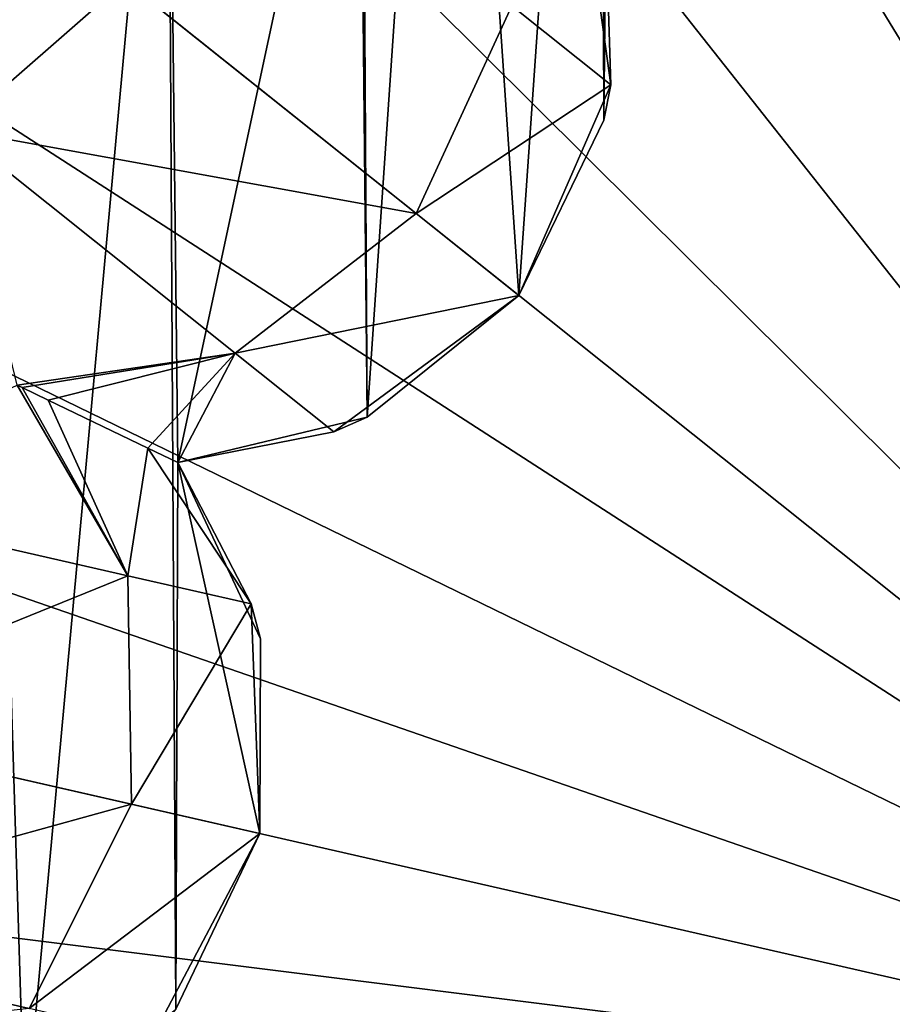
# Model space of a CAD drawing. Header units: millimetres. Extents: x 3 to 496, y 3 to 509.
# Tile 285 of 445: x 242.37 to 246.3, y 256.18 to 260.62. Entities that reach past the tile are written whole.
import ezdxf

# ---------------------------------------------------------------- set-up
doc = ezdxf.new("R2010")
doc.units = ezdxf.units.MM
doc.header["$LTSCALE"] = 25.4
doc.layers.get('0').update_dxf_attribs({"true_color": 0xff5454})

# ---------------------------------------------------------------- blocks, each defined once
blk = doc.blocks.new('FORM-M-9673.STL#1')
at = {"color": 0}
mesh = blk.add_polyface(dxfattribs=at)
corners = [(249.3426, 255.6085, 2.1311), (246.4547, 284.3975, 4.5431), (243.0803, 283.5795, 4.5183)]
mesh.append_faces([[corners[k] for k in face] for face in [(0, 1, 2)]], dxfattribs={"color": 0})
mesh = blk.add_polyface(dxfattribs=at)
corners = [(249.3426, 255.6085, 2.1311), (243.0803, 283.5795, 4.5183), (239.715, 282.8254, 4.4765)]
mesh.append_faces([[corners[k] for k in face] for face in [(0, 1, 2)]], dxfattribs={"color": 0})
mesh = blk.add_polyface(dxfattribs=at)
corners = [(249.3426, 255.6085, 2.1311), (239.715, 282.8254, 4.4765), (236.9986, 281.241, 4.4014)]
mesh.append_faces([[corners[k] for k in face] for face in [(0, 1, 2)]], dxfattribs={"color": 0})
mesh = blk.add_polyface(dxfattribs=at)
corners = [(249.3426, 255.6085, 2.1311), (236.9986, 281.241, 4.4014), (234.2496, 280.2934, 4.5431)]
mesh.append_faces([[corners[k] for k in face] for face in [(0, 1, 2)]], dxfattribs={"color": 0})
mesh = blk.add_polyface(dxfattribs=at)
corners = [(249.3426, 255.6085, 2.1311), (234.2496, 280.2934, 4.5431), (231.5643, 278.0924, 4.5183)]
mesh.append_faces([[corners[k] for k in face] for face in [(0, 1, 2)]], dxfattribs={"color": 0})
mesh = blk.add_polyface(dxfattribs=at)
corners = [(249.3426, 255.6085, 2.1311), (231.5643, 278.0924, 4.5183), (228.8594, 275.9528, 4.4765)]
mesh.append_faces([[corners[k] for k in face] for face in [(0, 1, 2)]], dxfattribs={"color": 0})
mesh = blk.add_polyface(dxfattribs=at)
corners = [(249.3426, 255.6085, 2.1311), (228.8594, 275.9528, 4.4765), (225.953, 274.261, 4.605)]
mesh.append_faces([[corners[k] for k in face] for face in [(0, 1, 2)]], dxfattribs={"color": 0})
mesh = blk.add_polyface(dxfattribs=at)
corners = [(249.3426, 255.6085, 2.1311), (225.953, 274.261, 4.605), (225.0339, 271.3002, 4.5431)]
mesh.append_faces([[corners[k] for k in face] for face in [(0, 1, 2)]], dxfattribs={"color": 0})
mesh = blk.add_polyface(dxfattribs=at)
corners = [(249.3426, 255.6085, 2.1311), (225.0339, 271.3002, 4.5431), (223.5694, 268.1521, 4.5183)]
mesh.append_faces([[corners[k] for k in face] for face in [(0, 1, 2)]], dxfattribs={"color": 0})
mesh = blk.add_polyface(dxfattribs=at)
corners = [(249.3426, 255.6085, 2.1311), (223.5694, 268.1521, 4.5183), (222.0608, 265.0508, 4.4765)]
mesh.append_faces([[corners[k] for k in face] for face in [(0, 1, 2)]], dxfattribs={"color": 0})
mesh = blk.add_polyface(dxfattribs=at)
corners = [(243.4488, 256.9537, 20.7302), (243.0791, 258.6248, 20.7302), (243.0709, 256.1621, 20.7302), (243.4517, 257.8308, 20.7302), (255.2364, 256.9537, 20.7302), (255.6061, 258.6248, 20.7302), (255.2334, 257.8308, 20.7302), (255.6143, 256.1621, 20.7302), (241.4724, 259.3986, 20.7302), (241.1046, 261.0783, 20.7302), (241.0988, 260.1969, 20.7302), (241.4888, 261.8716, 20.7302), (241.4888, 249.3453, 20.7302), (242.1768, 248.7942, 20.7302), (242.1768, 262.4227, 20.7302), (242.3906, 255.6085, 20.7302), (243.0348, 248.5924, 20.7302), (243.0709, 255.0548, 20.7302), (243.0791, 252.5921, 20.7302), (243.8963, 248.779, 20.7302), (243.9322, 252.3884, 20.7302), (243.906, 247.8976, 20.7302), (244.2937, 247.106, 20.7302), (244.6162, 251.8393, 20.7302), (244.9841, 246.5579, 20.7302), (244.9994, 251.0503, 20.7302), (245.0081, 250.1732, 20.7302), (245.843, 246.3599, 20.7302), (245.8651, 250.3598, 20.7302), (246.7036, 246.5503, 20.7302), (246.7196, 250.1618, 20.7302), (247.3988, 247.0922, 20.7302), (247.4072, 249.6172, 20.7302), (247.79, 246.3024, 20.7302), (247.7956, 248.8308, 20.7302), (248.4828, 245.7574, 20.7302), (248.4868, 249.3708, 20.7302), (249.3426, 245.5631, 20.7302), (249.3426, 249.5631, 20.7302), (250.2024, 245.7574, 20.7302), (250.1984, 249.3708, 20.7302), (250.8896, 248.8308, 20.7302), (250.8952, 246.3024, 20.7302), (251.278, 249.6172, 20.7302), (251.2864, 247.0922, 20.7302), (251.9656, 250.1618, 20.7302), (251.9816, 246.5503, 20.7302), (252.8201, 250.3598, 20.7302), (252.8422, 246.3599, 20.7302), (253.6771, 250.1732, 20.7302), (253.7011, 246.5579, 20.7302), (253.6858, 251.0503, 20.7302), (254.069, 251.8393, 20.7302), (254.3914, 247.106, 20.7302), (254.753, 252.3884, 20.7302), (254.7792, 247.8976, 20.7302), (254.7889, 248.779, 20.7302), (255.6061, 252.5921, 20.7302), (255.6504, 248.5924, 20.7302), (255.6143, 255.0548, 20.7302), (256.2946, 255.6085, 20.7302), (256.5084, 248.7942, 20.7302), (255.2364, 254.2633, 20.7302), (255.2334, 253.3861, 20.7302), (243.4488, 254.2633, 20.7302), (243.4517, 253.3861, 20.7302), (239.5491, 253.3732, 20.7302), (239.9243, 255.0513, 20.7302), (239.5472, 254.2546, 20.7302), (239.9298, 252.5782, 20.7302), (240.6073, 255.6085, 20.7302), (240.6153, 252.024, 20.7302), (241.1046, 250.1386, 20.7302), (241.4724, 251.8184, 20.7302), (241.0988, 251.0201, 20.7302), (239.9243, 256.1656, 20.7302), (239.5491, 257.8438, 20.7302), (239.5472, 256.9623, 20.7302), (239.9298, 258.6388, 20.7302), (240.6153, 259.1929, 20.7302), (243.0348, 262.6246, 20.7302), (243.8963, 262.438, 20.7302), (243.9322, 258.8285, 20.7302), (243.906, 263.3193, 20.7302), (244.2937, 264.111, 20.7302), (244.6162, 259.3777, 20.7302), (244.9841, 264.659, 20.7302), (244.9994, 260.1667, 20.7302), (245.0081, 261.0438, 20.7302), (245.843, 264.8571, 20.7302), (245.8651, 260.8571, 20.7302), (246.7036, 264.6666, 20.7302), (246.7196, 261.0551, 20.7302), (247.3988, 264.1247, 20.7302), (247.4072, 261.5997, 20.7302), (247.79, 264.9146, 20.7302), (247.7956, 262.3862, 20.7302), (248.4828, 265.4596, 20.7302), (248.4868, 261.8461, 20.7302), (249.3426, 265.6538, 20.7302), (249.3426, 261.6538, 20.7302), (250.1984, 261.8461, 20.7302), (250.2024, 265.4596, 20.7302), (250.8896, 262.3862, 20.7302), (250.8952, 264.9146, 20.7302), (251.278, 261.5997, 20.7302), (251.2864, 264.1247, 20.7302), (251.9656, 261.0551, 20.7302), (251.9816, 264.6666, 20.7302), (252.8201, 260.8571, 20.7302), (252.8422, 264.8571, 20.7302), (253.6771, 261.0438, 20.7302), (253.7011, 264.659, 20.7302), (253.6858, 260.1667, 20.7302), (254.069, 259.3777, 20.7302), (254.3914, 264.111, 20.7302), (254.753, 258.8285, 20.7302), (254.7792, 263.3193, 20.7302), (254.7889, 262.438, 20.7302), (255.6504, 262.6246, 20.7302), (256.5084, 262.4227, 20.7302), (257.1964, 249.3453, 20.7302), (257.1964, 261.8716, 20.7302), (257.2128, 251.8184, 20.7302), (257.5805, 250.1386, 20.7302), (257.5864, 251.0201, 20.7302), (258.0699, 252.024, 20.7302), (257.2128, 259.3986, 20.7302), (258.0699, 259.1929, 20.7302), (258.0778, 255.6085, 20.7302), (258.7554, 252.5782, 20.7302), (258.7609, 255.0513, 20.7302), (259.1361, 253.3732, 20.7302), (259.138, 254.2546, 20.7302), (258.7554, 258.6388, 20.7302), (258.7609, 256.1656, 20.7302), (259.1361, 257.8438, 20.7302), (259.138, 256.9623, 20.7302), (257.5805, 261.0783, 20.7302), (257.5864, 260.1969, 20.7302)]
mesh.append_faces([[corners[k] for k in face] for face in [(1, 0, 3), (4, 5, 6), (8, 9, 10), (57, 62, 63), (64, 18, 65), (66, 67, 68), (72, 73, 74), (75, 76, 77), (123, 124, 125), (131, 132, 133), (136, 135, 137), (138, 127, 139)]], dxfattribs={"vtx0": -1, "color": 0})
mesh.append_faces([[corners[k] for k in face] for face in [(0, 1, 2), (9, 8, 11), (11, 13, 14), (15, 16, 17), (18, 19, 20), (20, 22, 23), (23, 24, 25), (25, 24, 26), (26, 27, 28), (28, 29, 30), (30, 31, 32), (32, 33, 34), (34, 35, 36), (36, 37, 38), (38, 39, 40), (40, 39, 41), (41, 42, 43), (43, 44, 45), (45, 46, 47), (47, 48, 49), (49, 50, 51), (51, 50, 52), (52, 53, 54), (54, 56, 57), (59, 58, 60), (62, 57, 59), (67, 69, 70), (76, 75, 78), (78, 70, 79), (79, 73, 8), (80, 1, 81), (81, 82, 83), (83, 82, 84), (84, 85, 86), (86, 88, 89), (89, 90, 91), (91, 92, 93), (93, 94, 95), (95, 96, 97), (97, 98, 99), (99, 101, 102), (102, 103, 104), (104, 105, 106), (106, 107, 108), (108, 109, 110), (110, 111, 112), (112, 114, 115), (115, 116, 117), (117, 116, 118), (118, 5, 119), (119, 60, 120), (120, 121, 122), (126, 127, 123), (127, 126, 128), (129, 130, 131), (134, 135, 136), (122, 127, 138)]], dxfattribs={"vtx0": -1, "vtx1": -1, "color": 0})
mesh.append_faces([[corners[k] for k in face] for face in [(11, 8, 12), (14, 13, 15), (17, 16, 18), (57, 58, 59), (73, 12, 8), (79, 70, 71), (80, 2, 1), (119, 5, 7), (120, 60, 61), (122, 121, 123), (128, 126, 129), (127, 122, 123)]], dxfattribs={"vtx0": -1, "vtx1": -1, "vtx2": -1, "color": 0})
mesh.append_faces([[corners[k] for k in face] for face in [(5, 4, 7), (11, 12, 13), (15, 13, 16), (18, 16, 19), (20, 19, 21), (20, 21, 22), (23, 22, 24), (26, 24, 27), (28, 27, 29), (30, 29, 31), (32, 31, 33), (34, 33, 35), (36, 35, 37), (38, 37, 39), (41, 39, 42), (43, 42, 44), (45, 44, 46), (47, 46, 48), (49, 48, 50), (52, 50, 53), (54, 53, 55), (54, 55, 56), (57, 56, 58), (60, 58, 61), (18, 64, 17), (67, 66, 69), (70, 69, 71), (73, 72, 12), (78, 75, 70), (79, 71, 73), (15, 80, 14), (80, 15, 2), (81, 1, 82), (84, 82, 85), (86, 85, 87), (86, 87, 88), (89, 88, 90), (91, 90, 92), (93, 92, 94), (95, 94, 96), (97, 96, 98), (99, 98, 100), (99, 100, 101), (102, 101, 103), (104, 103, 105), (106, 105, 107), (108, 107, 109), (110, 109, 111), (112, 111, 113), (112, 113, 114), (115, 114, 116), (118, 116, 5), (119, 7, 60), (120, 61, 121), (123, 121, 124), (129, 126, 130), (131, 130, 132), (129, 134, 128), (134, 129, 135)]], dxfattribs={"vtx0": -1, "vtx2": -1, "color": 0})
mesh = blk.add_polyface(dxfattribs=at)
corners = [(249.3426, 255.6085, 2.1311), (222.0608, 265.0508, 4.4765), (220.1763, 262.2655, 4.605)]
mesh.append_faces([[corners[k] for k in face] for face in [(0, 1, 2)]], dxfattribs={"color": 0})
mesh = blk.add_polyface(dxfattribs=at)
corners = [(240.9049, 262.3373, 4.1028), (242.0769, 260.1236, 5.7682), (240.214, 261.6093, 4.3565), (242.842, 260.7925, 5.5708)]
mesh.append_faces([[corners[k] for k in face] for face in [(0, 1, 2), (1, 0, 3)]], dxfattribs={"vtx0": -1, "color": 0})
mesh = blk.add_polyface(dxfattribs=at)
corners = [(249.3426, 255.6085, 2.1311), (220.1763, 262.2655, 4.605), (220.6328, 259.1991, 4.5431)]
mesh.append_faces([[corners[k] for k in face] for face in [(0, 1, 2)]], dxfattribs={"color": 0})
mesh = blk.add_polyface(dxfattribs=at)
corners = [(242.842, 260.7925, 5.5708), (244.5847, 260.6818, 8.0199), (244.153, 259.747, 7.912), (243.3239, 261.6873, 5.7682)]
mesh.append_faces([[corners[k] for k in face] for face in [(0, 1, 2), (1, 0, 3)]], dxfattribs={"vtx0": -1, "color": 0})
mesh = blk.add_polyface(dxfattribs=at)
corners = [(244.9153, 261.1601, 9.5992), (245.0302, 260.3266, 10.7302), (244.5847, 260.6818, 8.0199)]
mesh.append_faces([[corners[k] for k in face] for face in [(0, 1, 2)]], dxfattribs={"color": 0})
mesh = blk.add_polyface(dxfattribs=at)
corners = [(244.9153, 261.1601, 9.5992), (245.0081, 261.0438, 10.7302), (245.0302, 260.3266, 10.7302)]
mesh.append_faces([[corners[k] for k in face] for face in [(0, 1, 2)]], dxfattribs={"color": 0})
mesh = blk.add_polyface(dxfattribs=at)
corners = [(245.0081, 261.0438, 20.7302), (244.9994, 260.1667, 20.7302), (245.0081, 261.0438, 10.7302)]
mesh.append_faces([[corners[k] for k in face] for face in [(0, 1, 2)]], dxfattribs={"color": 0})
mesh = blk.add_polyface(dxfattribs=at)
corners = [(245.0081, 261.0438, 10.7302), (244.9994, 260.1667, 20.7302), (245.0302, 260.3266, 10.7302)]
mesh.append_faces([[corners[k] for k in face] for face in [(0, 1, 2)]], dxfattribs={"color": 0})
mesh = blk.add_polyface(dxfattribs=at)
corners = [(244.153, 259.747, 7.912), (242.0769, 260.1236, 5.7682), (242.842, 260.7925, 5.5708), (243.3378, 259.1181, 8.0199)]
mesh.append_faces([[corners[k] for k in face] for face in [(0, 1, 2), (1, 0, 3)]], dxfattribs={"vtx0": -1, "color": 0})
mesh = blk.add_polyface(dxfattribs=at)
corners = [(244.153, 259.747, 7.912), (245.0302, 260.3266, 10.7302), (244.6162, 259.3777, 10.7302), (244.5847, 260.6818, 8.0199)]
mesh.append_faces([[corners[k] for k in face] for face in [(0, 1, 2), (1, 0, 3)]], dxfattribs={"vtx0": -1, "color": 0})
mesh = blk.add_polyface(dxfattribs=at)
corners = [(245.0302, 260.3266, 10.7302), (244.9994, 260.1667, 20.7302), (244.6162, 259.3777, 20.7302)]
mesh.append_faces([[corners[k] for k in face] for face in [(0, 1, 2)]], dxfattribs={"color": 0})
mesh = blk.add_polyface(dxfattribs=at)
corners = [(245.0302, 260.3266, 10.7302), (244.6162, 259.3777, 20.7302), (244.6162, 259.3777, 10.7302)]
mesh.append_faces([[corners[k] for k in face] for face in [(0, 1, 2)]], dxfattribs={"color": 0})
mesh = blk.add_polyface(dxfattribs=at)
corners = [(242.356, 258.973, 8.2713), (242.0769, 260.1236, 5.7682), (243.3378, 259.1181, 8.0199)]
mesh.append_faces([[corners[k] for k in face] for face in [(0, 1, 2)]], dxfattribs={"color": 0})
mesh = blk.add_polyface(dxfattribs=at)
corners = [(244.6162, 259.3777, 10.7302), (243.3378, 259.1181, 8.0199), (244.153, 259.747, 7.912), (243.7832, 258.7629, 10.7302)]
mesh.append_faces([[corners[k] for k in face] for face in [(0, 1, 2), (1, 0, 3)]], dxfattribs={"vtx0": -1, "color": 0})
mesh = blk.add_polyface(dxfattribs=at)
corners = [(243.9322, 258.8285, 20.7302), (243.7832, 258.7629, 10.7302), (244.6162, 259.3777, 10.7302)]
mesh.append_faces([[corners[k] for k in face] for face in [(0, 1, 2)]], dxfattribs={"color": 0})
mesh = blk.add_polyface(dxfattribs=at)
corners = [(243.9322, 258.8285, 20.7302), (244.6162, 259.3777, 10.7302), (244.6162, 259.3777, 20.7302)]
mesh.append_faces([[corners[k] for k in face] for face in [(0, 1, 2)]], dxfattribs={"color": 0})
mesh = blk.add_polyface(dxfattribs=at)
corners = [(249.3426, 255.6085, 2.1311), (220.6328, 259.1991, 4.5431), (220.6793, 255.7273, 4.5183)]
mesh.append_faces([[corners[k] for k in face] for face in [(0, 1, 2)]], dxfattribs={"color": 0})
mesh = blk.add_polyface(dxfattribs=at)
corners = [(242.3784, 258.9622, 8.3026), (242.356, 258.973, 8.2713), (243.3378, 259.1181, 8.0199)]
mesh.append_faces([[corners[k] for k in face] for face in [(0, 1, 2)]], dxfattribs={"color": 0})
mesh = blk.add_polyface(dxfattribs=at)
corners = [(242.4958, 258.9057, 8.4832), (242.3784, 258.9622, 8.3026), (243.3378, 259.1181, 8.0199)]
mesh.append_faces([[corners[k] for k in face] for face in [(0, 1, 2)]], dxfattribs={"color": 0})
mesh = blk.add_polyface(dxfattribs=at)
corners = [(242.9449, 258.6894, 9.5992), (242.4958, 258.9057, 8.4832), (243.3378, 259.1181, 8.0199)]
mesh.append_faces([[corners[k] for k in face] for face in [(0, 1, 2)]], dxfattribs={"color": 0})
mesh = blk.add_polyface(dxfattribs=at)
corners = [(243.0791, 258.6248, 10.7302), (242.9449, 258.6894, 9.5992), (243.3378, 259.1181, 8.0199)]
mesh.append_faces([[corners[k] for k in face] for face in [(0, 1, 2)]], dxfattribs={"color": 0})
mesh = blk.add_polyface(dxfattribs=at)
corners = [(243.0791, 258.6248, 10.7302), (243.3378, 259.1181, 8.0199), (243.7832, 258.7629, 10.7302)]
mesh.append_faces([[corners[k] for k in face] for face in [(0, 1, 2)]], dxfattribs={"color": 0})
mesh = blk.add_polyface(dxfattribs=at)
corners = [(242.356, 258.973, 8.2713), (242.8547, 258.115, 8.0199), (241.2824, 258.4739, 5.7682)]
mesh.append_faces([[corners[k] for k in face] for face in [(0, 1, 2)]], dxfattribs={"color": 0})
mesh = blk.add_polyface(dxfattribs=at)
corners = [(242.356, 258.973, 8.2713), (242.3784, 258.9622, 8.3026), (242.8547, 258.115, 8.0199)]
mesh.append_faces([[corners[k] for k in face] for face in [(0, 1, 2)]], dxfattribs={"color": 0})
mesh = blk.add_polyface(dxfattribs=at)
corners = [(242.3784, 258.9622, 8.3026), (242.4958, 258.9057, 8.4832), (242.8547, 258.115, 8.0199)]
mesh.append_faces([[corners[k] for k in face] for face in [(0, 1, 2)]], dxfattribs={"color": 0})
mesh = blk.add_polyface(dxfattribs=at)
corners = [(242.4958, 258.9057, 8.4832), (242.9449, 258.6894, 9.5992), (242.8547, 258.115, 8.0199)]
mesh.append_faces([[corners[k] for k in face] for face in [(0, 1, 2)]], dxfattribs={"color": 0})
mesh = blk.add_polyface(dxfattribs=at)
corners = [(243.0791, 258.6248, 20.7302), (243.7832, 258.7629, 10.7302), (243.9322, 258.8285, 20.7302)]
mesh.append_faces([[corners[k] for k in face] for face in [(0, 1, 2)]], dxfattribs={"color": 0})
mesh = blk.add_polyface(dxfattribs=at)
corners = [(243.0791, 258.6248, 20.7302), (243.0791, 258.6248, 10.7302), (243.7832, 258.7629, 10.7302)]
mesh.append_faces([[corners[k] for k in face] for face in [(0, 1, 2)]], dxfattribs={"color": 0})
mesh = blk.add_polyface(dxfattribs=at)
corners = [(242.9449, 258.6894, 9.5992), (243.4101, 257.9882, 10.7302), (242.8547, 258.115, 8.0199)]
mesh.append_faces([[corners[k] for k in face] for face in [(0, 1, 2)]], dxfattribs={"color": 0})
mesh = blk.add_polyface(dxfattribs=at)
corners = [(242.9449, 258.6894, 9.5992), (243.0791, 258.6248, 10.7302), (243.4101, 257.9882, 10.7302)]
mesh.append_faces([[corners[k] for k in face] for face in [(0, 1, 2)]], dxfattribs={"color": 0})
mesh = blk.add_polyface(dxfattribs=at)
corners = [(243.0791, 258.6248, 20.7302), (243.4517, 257.8308, 20.7302), (243.0791, 258.6248, 10.7302)]
mesh.append_faces([[corners[k] for k in face] for face in [(0, 1, 2)]], dxfattribs={"color": 0})
mesh = blk.add_polyface(dxfattribs=at)
corners = [(243.0791, 258.6248, 10.7302), (243.4517, 257.8308, 20.7302), (243.4101, 257.9882, 10.7302)]
mesh.append_faces([[corners[k] for k in face] for face in [(0, 1, 2)]], dxfattribs={"color": 0})
mesh = blk.add_polyface(dxfattribs=at)
corners = [(241.2364, 257.4586, 5.5708), (242.8547, 258.115, 8.0199), (242.8713, 257.0855, 7.912), (241.2824, 258.4739, 5.7682)]
mesh.append_faces([[corners[k] for k in face] for face in [(0, 1, 2), (1, 0, 3)]], dxfattribs={"vtx0": -1, "color": 0})
mesh = blk.add_polyface(dxfattribs=at)
corners = [(242.8713, 257.0855, 7.912), (243.4101, 257.9882, 10.7302), (243.4488, 256.9537, 10.7302), (242.8547, 258.115, 8.0199)]
mesh.append_faces([[corners[k] for k in face] for face in [(0, 1, 2), (1, 0, 3)]], dxfattribs={"vtx0": -1, "color": 0})
mesh = blk.add_polyface(dxfattribs=at)
corners = [(243.4101, 257.9882, 10.7302), (243.4517, 257.8308, 20.7302), (243.4488, 256.9537, 20.7302)]
mesh.append_faces([[corners[k] for k in face] for face in [(0, 1, 2)]], dxfattribs={"color": 0})
mesh = blk.add_polyface(dxfattribs=at)
corners = [(243.4101, 257.9882, 10.7302), (243.4488, 256.9537, 20.7302), (243.4488, 256.9537, 10.7302)]
mesh.append_faces([[corners[k] for k in face] for face in [(0, 1, 2)]], dxfattribs={"color": 0})
mesh = blk.add_polyface(dxfattribs=at)
corners = [(240.8374, 256.524, 5.7682), (242.8713, 257.0855, 7.912), (242.4097, 256.1652, 8.0199), (241.2364, 257.4586, 5.5708)]
mesh.append_faces([[corners[k] for k in face] for face in [(0, 1, 2), (1, 0, 3)]], dxfattribs={"vtx0": -1, "color": 0})
mesh = blk.add_polyface(dxfattribs=at)
corners = [(242.4097, 256.1652, 8.0199), (243.4488, 256.9537, 10.7302), (242.9651, 256.0384, 10.7302), (242.8713, 257.0855, 7.912)]
mesh.append_faces([[corners[k] for k in face] for face in [(0, 1, 2), (1, 0, 3)]], dxfattribs={"vtx0": -1, "color": 0})
mesh = blk.add_polyface(dxfattribs=at)
corners = [(243.4488, 256.9537, 10.7302), (243.0709, 256.1621, 20.7302), (242.9651, 256.0384, 10.7302)]
mesh.append_faces([[corners[k] for k in face] for face in [(0, 1, 2)]], dxfattribs={"color": 0})
mesh = blk.add_polyface(dxfattribs=at)
corners = [(243.4488, 256.9537, 20.7302), (243.0709, 256.1621, 20.7302), (243.4488, 256.9537, 10.7302)]
mesh.append_faces([[corners[k] for k in face] for face in [(0, 1, 2)]], dxfattribs={"color": 0})
mesh = blk.add_polyface(dxfattribs=at)
corners = [(242.4097, 256.1652, 8.0199), (240.1922, 255.9204, 6.3078), (240.8374, 256.524, 5.7682)]
mesh.append_faces([[corners[k] for k in face] for face in [(0, 1, 2)]], dxfattribs={"color": 0})

msp = doc.modelspace()

# ---------------------------------------------------------------- block references
at = {"color": 7, "true_color": 0xf9f8f7}
msp.add_blockref('FORM-M-9673.STL#1', (0, 0), dxfattribs=at)

doc.saveas('drawing.dxf')
